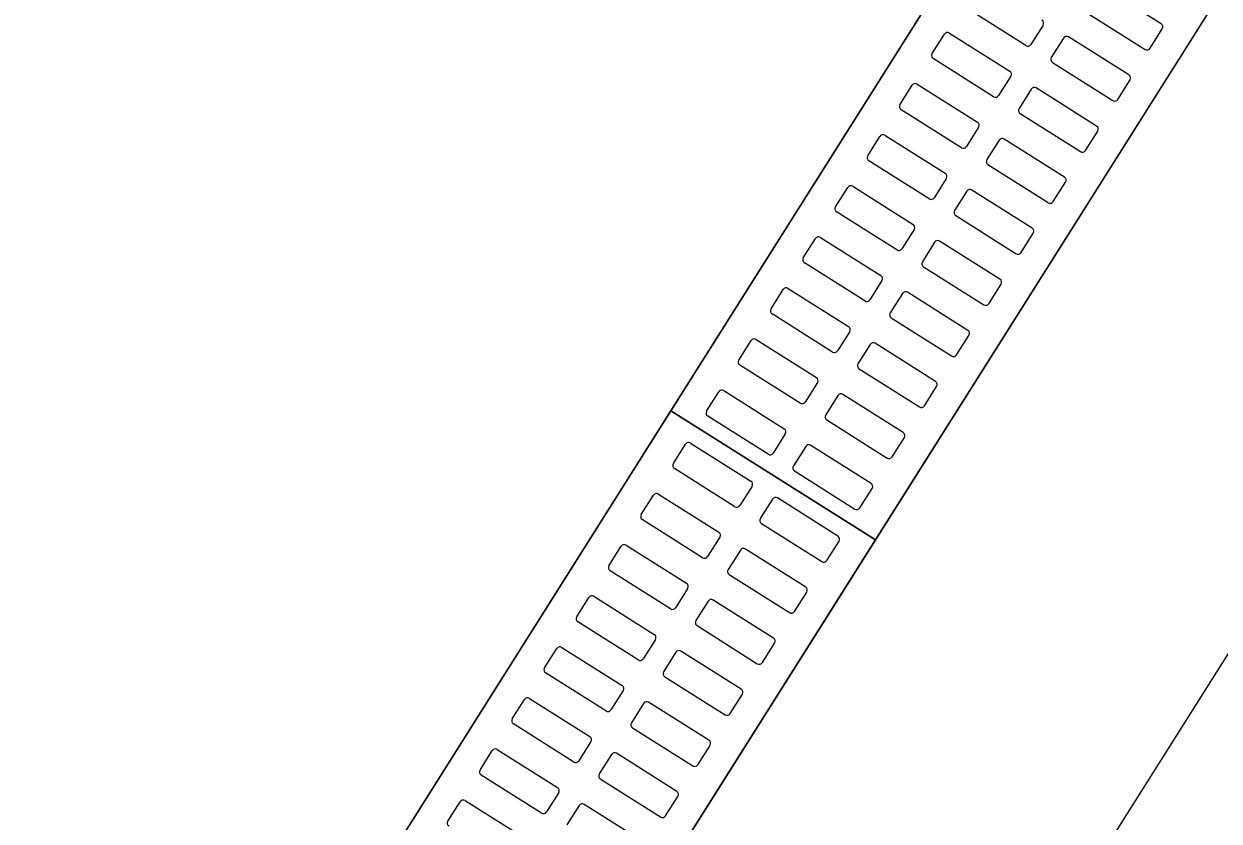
# Model space of a CAD drawing. Extents: x -746176 to -739709, y -1128407 to -1124482.
# Drawn here: x -743178.332 to -743177.343, y -1127098.918 to -1127098.259 of the extents above; entities that cross this region are included whole.
import ezdxf

# ---------------------------------------------------------------- set-up
doc = ezdxf.new("R2010")
doc.units = 0
for name, color, linetype in [('Vrstva 18', 7, 'Continuous'), ('Vrstva 48', 7, 'Continuous'), ('Vrstva 49', 7, 'Continuous')]:
    doc.layers.add(name, color=color, linetype=linetype)

msp = doc.modelspace()

# ---------------------------------------------------------------- linework, layer by layer
at = {"layer": 'Vrstva 18'}
msp.add_lwpolyline([(-743072.48683, -1126932.75141), (-743098.64715, -1126974.14558), (-743125.94024, -1127017.3839), (-743152.60397, -1127059.60823), (-743175.0227, -1127095.11565), (-743199.16326, -1127133.34585), (-743215.97103, -1127159.9412), (-743232.81804, -1127186.5147), (-743247.45627, -1127209.81134), (-743254.51998, -1127221.63887), (-743261.29895, -1127233.69143), (-743264.15528, -1127239.19506), (-743264.86199, -1127241.10829), (-743267.33675, -1127245.81597), (-743268.28895, -1127247.15851), (-743271.71065, -1127253.75036), (-743281.12175, -1127274.19629), (-743291.92324, -1127301.41959), (-743296.72407, -1127315.22214), (-743301.11609, -1127329.12783), (-743306.78676, -1127349.50594)], dxfattribs=at)
at = {"layer": 'Vrstva 48'}
for p, q in [((-743178.17628, -1127099.1798), (-743177.01631, -1127097.34233)), ((-743176.80184, -1127097.37725), (-743177.9618, -1127099.21472))]:
    msp.add_line(p, q, dxfattribs=at)
at = {"layer": 'Vrstva 49'}
for p, q in [((-743177.79662, -1127098.5784), (-743177.26281, -1127097.7328)), ((-743178.33044, -1127099.424), (-743177.79662, -1127098.5784)), ((-743177.79662, -1127098.5784), (-743177.6275, -1127098.68517))]:
    msp.add_line(p, q, dxfattribs=at)
for points in [[(-743177.6275, -1127098.68517), (-743177.09369, -1127097.83957), (-743177.26281, -1127097.7328), (-743177.79662, -1127098.5784)], [(-743178.16132, -1127099.53077), (-743177.6275, -1127098.68517), (-743177.79662, -1127098.5784), (-743178.33044, -1127099.424)]]:
    msp.add_lwpolyline(points, close=True, dxfattribs=at)
for points in [[(-743177.3913, -1127098.25855), (-743177.44119, -1127098.22705)], [(-743177.50315, -1127098.2765), (-743177.55304, -1127098.24501)], [(-743177.45451, -1127098.24816), (-743177.40462, -1127098.27966)], [(-743177.58063, -1127098.28309), (-743177.57051, -1127098.26706)], [(-743177.56637, -1127098.26612), (-743177.51648, -1127098.29762)], [(-743177.48889, -1127098.25953), (-743177.49902, -1127098.27557)], [(-743177.40049, -1127098.27872), (-743177.39036, -1127098.26268)], [(-743177.47198, -1127098.27021), (-743177.4821, -1127098.28625)], [(-743177.41795, -1127098.30077), (-743177.46784, -1127098.26927)], [(-743177.52981, -1127098.31873), (-743177.5797, -1127098.28723)], [(-743177.48117, -1127098.29038), (-743177.43128, -1127098.32188)], [(-743177.51554, -1127098.30175), (-743177.52567, -1127098.31779)], [(-743177.42714, -1127098.32094), (-743177.41701, -1127098.30491)], [(-743177.60729, -1127098.32531), (-743177.59716, -1127098.30928)], [(-743177.59302, -1127098.30834), (-743177.54313, -1127098.33984)], [(-743177.49863, -1127098.31243), (-743177.50876, -1127098.32847)], [(-743177.4446, -1127098.34299), (-743177.49449, -1127098.31149)], [(-743177.55646, -1127098.36095), (-743177.60635, -1127098.32945)], [(-743177.50782, -1127098.33261), (-743177.45793, -1127098.3641)], [(-743177.5422, -1127098.34398), (-743177.55232, -1127098.36001)], [(-743177.63394, -1127098.36754), (-743177.62382, -1127098.3515)], [(-743177.61968, -1127098.35056), (-743177.56979, -1127098.38206)], [(-743177.52529, -1127098.35465), (-743177.53541, -1127098.37069)], [(-743177.47126, -1127098.38521), (-743177.52115, -1127098.35372)], [(-743177.45379, -1127098.36317), (-743177.44367, -1127098.34713)], [(-743177.58311, -1127098.40317), (-743177.63301, -1127098.37167)], [(-743177.53448, -1127098.37483), (-743177.48459, -1127098.40632)], [(-743177.56885, -1127098.3862), (-743177.57898, -1127098.40223)], [(-743177.66059, -1127098.40976), (-743177.65047, -1127098.39372)], [(-743177.64633, -1127098.39278), (-743177.59644, -1127098.42428)], [(-743177.49791, -1127098.42743), (-743177.5478, -1127098.39594)], [(-743177.48045, -1127098.40539), (-743177.47032, -1127098.38935)], [(-743177.55194, -1127098.39687), (-743177.56206, -1127098.41291)], [(-743177.60977, -1127098.44539), (-743177.65966, -1127098.4139)], [(-743177.56113, -1127098.41705), (-743177.51124, -1127098.44854)], [(-743177.67299, -1127098.43501), (-743177.6231, -1127098.4665)], [(-743177.59551, -1127098.42842), (-743177.60563, -1127098.44446)], [(-743177.5071, -1127098.44761), (-743177.49698, -1127098.43157)], [(-743177.68725, -1127098.45198), (-743177.67712, -1127098.43594)], [(-743177.57859, -1127098.43909), (-743177.58872, -1127098.45513)], [(-743177.52457, -1127098.46965), (-743177.57446, -1127098.43816)], [(-743177.63642, -1127098.48761), (-743177.68631, -1127098.45612)], [(-743177.58778, -1127098.45927), (-743177.53789, -1127098.49076)], [(-743177.62216, -1127098.47064), (-743177.63228, -1127098.48668)], [(-743177.53375, -1127098.48983), (-743177.52363, -1127098.47379)], [(-743177.7139, -1127098.4942), (-743177.70378, -1127098.47816)], [(-743177.69964, -1127098.47723), (-743177.64975, -1127098.50872)], [(-743177.60525, -1127098.48132), (-743177.61537, -1127098.49735)], [(-743177.55122, -1127098.51188), (-743177.60111, -1127098.48038)], [(-743177.66308, -1127098.52983), (-743177.71297, -1127098.49834)], [(-743177.61444, -1127098.50149), (-743177.56455, -1127098.53299)], [(-743177.64881, -1127098.51286), (-743177.65894, -1127098.5289)], [(-743177.74056, -1127098.53642), (-743177.73043, -1127098.52038)], [(-743177.72629, -1127098.51945), (-743177.6764, -1127098.55094)], [(-743177.6319, -1127098.52354), (-743177.64203, -1127098.53957)], [(-743177.57787, -1127098.5541), (-743177.62776, -1127098.5226)], [(-743177.56041, -1127098.53205), (-743177.55028, -1127098.51601)], [(-743177.68973, -1127098.57205), (-743177.73962, -1127098.54056)], [(-743177.64109, -1127098.54371), (-743177.5912, -1127098.57521)], [(-743177.76721, -1127098.57864), (-743177.75709, -1127098.56261)], [(-743177.75295, -1127098.56167), (-743177.70306, -1127098.59317)], [(-743177.67547, -1127098.55508), (-743177.68559, -1127098.57112)], [(-743177.58706, -1127098.57427), (-743177.57694, -1127098.55824)], [(-743177.65856, -1127098.56576), (-743177.66868, -1127098.5818)], [(-743177.60453, -1127098.59632), (-743177.65442, -1127098.56482)], [(-743177.71638, -1127098.61428), (-743177.76627, -1127098.58278)], [(-743177.66774, -1127098.58593), (-743177.61785, -1127098.61743)], [(-743177.70212, -1127098.5973), (-743177.71225, -1127098.61334)], [(-743177.61372, -1127098.61649), (-743177.60359, -1127098.60046)], [(-743177.7946, -1127098.62204), (-743177.78448, -1127098.606)], [(-743177.78034, -1127098.60506), (-743177.73045, -1127098.63656)], [(-743177.68521, -1127098.60798), (-743177.69533, -1127098.62402)], [(-743177.63118, -1127098.63854), (-743177.68107, -1127098.60704)], [(-743177.74378, -1127098.65767), (-743177.79367, -1127098.62617)], [(-743177.6944, -1127098.62816), (-743177.64451, -1127098.65965)], [(-743177.72951, -1127098.6407), (-743177.73964, -1127098.65673)], [(-743177.64037, -1127098.65872), (-743177.63025, -1127098.64268)], [(-743177.82126, -1127098.66426), (-743177.81113, -1127098.64822)], [(-743177.80699, -1127098.64728), (-743177.7571, -1127098.67878)], [(-743177.7126, -1127098.65137), (-743177.72273, -1127098.66741)], [(-743177.65857, -1127098.68193), (-743177.70846, -1127098.65044)], [(-743177.77043, -1127098.69989), (-743177.82032, -1127098.66839)], [(-743177.72179, -1127098.67155), (-743177.6719, -1127098.70304)], [(-743177.84791, -1127098.70648), (-743177.83779, -1127098.69044)], [(-743177.83365, -1127098.68951), (-743177.78376, -1127098.721)], [(-743177.75617, -1127098.68292), (-743177.76629, -1127098.69895)], [(-743177.66776, -1127098.70211), (-743177.65764, -1127098.68607)], [(-743177.73926, -1127098.69359), (-743177.74938, -1127098.70963)], [(-743177.68523, -1127098.72415), (-743177.73512, -1127098.69266)], [(-743177.79708, -1127098.74211), (-743177.84698, -1127098.71062)], [(-743177.74845, -1127098.71377), (-743177.69855, -1127098.74526)], [(-743177.8603, -1127098.73173), (-743177.81041, -1127098.76322)], [(-743177.78282, -1127098.72514), (-743177.79295, -1127098.74118)], [(-743177.69442, -1127098.74433), (-743177.68429, -1127098.72829)], [(-743177.87456, -1127098.7487), (-743177.86444, -1127098.73266)], [(-743177.76591, -1127098.73582), (-743177.77603, -1127098.75185)], [(-743177.71188, -1127098.76638), (-743177.76177, -1127098.73488)], [(-743177.82374, -1127098.78433), (-743177.87363, -1127098.75284)], [(-743177.7751, -1127098.75599), (-743177.72521, -1127098.78749)], [(-743177.80948, -1127098.76736), (-743177.8196, -1127098.7834)], [(-743177.72107, -1127098.78655), (-743177.71095, -1127098.77051)], [(-743177.90122, -1127098.79092), (-743177.89109, -1127098.77488)], [(-743177.88696, -1127098.77395), (-743177.83707, -1127098.80544)], [(-743177.79256, -1127098.77804), (-743177.80269, -1127098.79407)], [(-743177.73854, -1127098.8086), (-743177.78843, -1127098.7771)], [(-743177.85039, -1127098.82655), (-743177.90028, -1127098.79506)], [(-743177.80175, -1127098.79821), (-743177.75186, -1127098.82971)], [(-743177.83613, -1127098.80958), (-743177.84625, -1127098.82562)], [(-743177.92787, -1127098.83314), (-743177.91775, -1127098.81711)], [(-743177.91361, -1127098.81617), (-743177.86372, -1127098.84767)], [(-743177.81922, -1127098.82026), (-743177.82934, -1127098.8363)], [(-743177.76519, -1127098.85082), (-743177.81508, -1127098.81932)], [(-743177.74772, -1127098.82877), (-743177.7376, -1127098.81273)], [(-743177.87705, -1127098.86878), (-743177.92694, -1127098.83728)], [(-743177.82841, -1127098.84043), (-743177.77852, -1127098.87193)], [(-743177.95453, -1127098.87536), (-743177.9444, -1127098.85933)], [(-743177.94026, -1127098.85839), (-743177.89037, -1127098.88989)], [(-743177.86278, -1127098.8518), (-743177.87291, -1127098.86784)], [(-743177.77438, -1127098.87099), (-743177.76425, -1127098.85496)], [(-743177.84587, -1127098.86248), (-743177.856, -1127098.87852)], [(-743177.79184, -1127098.89304), (-743177.84173, -1127098.86154)], [(-743177.9037, -1127098.911), (-743177.95359, -1127098.8795)], [(-743177.85506, -1127098.88266), (-743177.80517, -1127098.91415)], [(-743177.88944, -1127098.89402), (-743177.89956, -1127098.91006)], [(-743177.80103, -1127098.91321), (-743177.79091, -1127098.89718)], [(-743177.98118, -1127098.91759), (-743177.97106, -1127098.90155)], [(-743177.96692, -1127098.90061), (-743177.91703, -1127098.93211)], [(-743177.87253, -1127098.9047), (-743177.88265, -1127098.92074)], [(-743177.8185, -1127098.93526), (-743177.86839, -1127098.90377)]]:
    msp.add_lwpolyline(points, dxfattribs=at)
for centre, start, end in [((-743177.49143, -1127098.25793), 327.73632, 57.73632), ((-743177.56797, -1127098.26866), 57.73632, 147.73632), ((-743177.3929, -1127098.26108), 327.73632, 57.73632), ((-743177.50155, -1127098.27397), 237.73632, 327.73632), ((-743177.46944, -1127098.27181), 57.73632, 147.73632), ((-743177.5781, -1127098.28469), 147.73632, 237.73632), ((-743177.47957, -1127098.28785), 147.73632, 237.73632), ((-743177.40302, -1127098.27712), 237.73632, 327.73632), ((-743177.51808, -1127098.30015), 327.73632, 57.73632), ((-743177.41955, -1127098.3033), 327.73632, 57.73632), ((-743177.59463, -1127098.31088), 57.73632, 147.73632), ((-743177.4961, -1127098.31403), 57.73632, 147.73632), ((-743177.60475, -1127098.32692), 147.73632, 237.73632), ((-743177.52821, -1127098.31619), 237.73632, 327.73632), ((-743177.42968, -1127098.31934), 237.73632, 327.73632), ((-743177.50622, -1127098.33007), 147.73632, 237.73632), ((-743177.54474, -1127098.34237), 327.73632, 57.73632), ((-743177.44621, -1127098.34553), 327.73632, 57.73632), ((-743177.62128, -1127098.3531), 57.73632, 147.73632), ((-743177.52275, -1127098.35625), 57.73632, 147.73632), ((-743177.55486, -1127098.35841), 237.73632, 327.73632), ((-743177.45633, -1127098.36156), 237.73632, 327.73632), ((-743177.6314, -1127098.36914), 147.73632, 237.73632), ((-743177.53287, -1127098.37229), 147.73632, 237.73632), ((-743177.57139, -1127098.3846), 327.73632, 57.73632), ((-743177.47286, -1127098.38775), 327.73632, 57.73632), ((-743177.64793, -1127098.39532), 57.73632, 147.73632), ((-743177.5494, -1127098.39847), 57.73632, 147.73632), ((-743177.58151, -1127098.40063), 237.73632, 327.73632), ((-743177.48298, -1127098.40379), 237.73632, 327.73632), ((-743177.65806, -1127098.41136), 147.73632, 237.73632), ((-743177.55953, -1127098.41451), 147.73632, 237.73632), ((-743177.59804, -1127098.42682), 327.73632, 57.73632), ((-743177.67459, -1127098.43754), 57.73632, 147.73632), ((-743177.49951, -1127098.42997), 327.73632, 57.73632), ((-743177.60817, -1127098.44285), 237.73632, 327.73632), ((-743177.57606, -1127098.4407), 57.73632, 147.73632), ((-743177.68471, -1127098.45358), 147.73632, 237.73632), ((-743177.58618, -1127098.45673), 147.73632, 237.73632), ((-743177.50964, -1127098.44601), 237.73632, 327.73632), ((-743177.6247, -1127098.46904), 327.73632, 57.73632), ((-743177.52617, -1127098.47219), 327.73632, 57.73632), ((-743177.70124, -1127098.47976), 57.73632, 147.73632), ((-743177.60271, -1127098.48292), 57.73632, 147.73632), ((-743177.71137, -1127098.4958), 147.73632, 237.73632), ((-743177.63482, -1127098.48508), 237.73632, 327.73632), ((-743177.53629, -1127098.48823), 237.73632, 327.73632), ((-743177.61284, -1127098.49895), 147.73632, 237.73632), ((-743177.65135, -1127098.51126), 327.73632, 57.73632), ((-743177.55282, -1127098.51441), 327.73632, 57.73632), ((-743177.7279, -1127098.52199), 57.73632, 147.73632), ((-743177.62937, -1127098.52514), 57.73632, 147.73632), ((-743177.66148, -1127098.5273), 237.73632, 327.73632), ((-743177.56295, -1127098.53045), 237.73632, 327.73632), ((-743177.73802, -1127098.53802), 147.73632, 237.73632), ((-743177.63949, -1127098.54118), 147.73632, 237.73632), ((-743177.678, -1127098.55348), 327.73632, 57.73632), ((-743177.57948, -1127098.55663), 327.73632, 57.73632), ((-743177.75455, -1127098.56421), 57.73632, 147.73632), ((-743177.68813, -1127098.56952), 237.73632, 327.73632), ((-743177.65602, -1127098.56736), 57.73632, 147.73632), ((-743177.76467, -1127098.58024), 147.73632, 237.73632), ((-743177.66614, -1127098.5834), 147.73632, 237.73632), ((-743177.5896, -1127098.57267), 237.73632, 327.73632), ((-743177.70466, -1127098.5957), 327.73632, 57.73632), ((-743177.60613, -1127098.59886), 327.73632, 57.73632), ((-743177.78194, -1127098.6076), 57.73632, 147.73632), ((-743177.71478, -1127098.61174), 237.73632, 327.73632), ((-743177.68267, -1127098.60958), 57.73632, 147.73632), ((-743177.79207, -1127098.62364), 147.73632, 237.73632), ((-743177.61625, -1127098.61489), 237.73632, 327.73632), ((-743177.6928, -1127098.62562), 147.73632, 237.73632), ((-743177.73205, -1127098.63909), 327.73632, 57.73632), ((-743177.63278, -1127098.64108), 327.73632, 57.73632), ((-743177.8086, -1127098.64982), 57.73632, 147.73632), ((-743177.71007, -1127098.65297), 57.73632, 147.73632), ((-743177.74218, -1127098.65513), 237.73632, 327.73632), ((-743177.64291, -1127098.65711), 237.73632, 327.73632), ((-743177.81872, -1127098.66586), 147.73632, 237.73632), ((-743177.72019, -1127098.66901), 147.73632, 237.73632), ((-743177.75871, -1127098.68132), 327.73632, 57.73632), ((-743177.66018, -1127098.68447), 327.73632, 57.73632), ((-743177.83525, -1127098.69204), 57.73632, 147.73632), ((-743177.73672, -1127098.6952), 57.73632, 147.73632), ((-743177.76883, -1127098.69735), 237.73632, 327.73632), ((-743177.6703, -1127098.70051), 237.73632, 327.73632), ((-743177.84537, -1127098.70808), 147.73632, 237.73632), ((-743177.74684, -1127098.71123), 147.73632, 237.73632), ((-743177.78536, -1127098.72354), 327.73632, 57.73632), ((-743177.8619, -1127098.73426), 57.73632, 147.73632), ((-743177.68683, -1127098.72669), 327.73632, 57.73632), ((-743177.79548, -1127098.73957), 237.73632, 327.73632), ((-743177.76337, -1127098.73742), 57.73632, 147.73632), ((-743177.87203, -1127098.7503), 147.73632, 237.73632), ((-743177.7735, -1127098.75345), 147.73632, 237.73632), ((-743177.69695, -1127098.74273), 237.73632, 327.73632), ((-743177.81201, -1127098.76576), 327.73632, 57.73632), ((-743177.71348, -1127098.76891), 327.73632, 57.73632), ((-743177.88856, -1127098.77649), 57.73632, 147.73632), ((-743177.79003, -1127098.77964), 57.73632, 147.73632), ((-743177.89868, -1127098.79252), 147.73632, 237.73632), ((-743177.82214, -1127098.7818), 237.73632, 327.73632), ((-743177.72361, -1127098.78495), 237.73632, 327.73632), ((-743177.80015, -1127098.79568), 147.73632, 237.73632), ((-743177.83867, -1127098.80798), 327.73632, 57.73632), ((-743177.74014, -1127098.81113), 327.73632, 57.73632), ((-743177.91521, -1127098.81871), 57.73632, 147.73632), ((-743177.81668, -1127098.82186), 57.73632, 147.73632), ((-743177.84879, -1127098.82402), 237.73632, 327.73632), ((-743177.75026, -1127098.82717), 237.73632, 327.73632), ((-743177.92534, -1127098.83474), 147.73632, 237.73632), ((-743177.82681, -1127098.8379), 147.73632, 237.73632), ((-743177.86532, -1127098.8502), 327.73632, 57.73632), ((-743177.94187, -1127098.86093), 57.73632, 147.73632), ((-743177.76679, -1127098.85335), 327.73632, 57.73632), ((-743177.87545, -1127098.86624), 237.73632, 327.73632), ((-743177.84334, -1127098.86408), 57.73632, 147.73632), ((-743177.95199, -1127098.87697), 147.73632, 237.73632), ((-743177.85346, -1127098.88012), 147.73632, 237.73632), ((-743177.77692, -1127098.86939), 237.73632, 327.73632), ((-743177.89197, -1127098.89242), 327.73632, 57.73632), ((-743177.96852, -1127098.90315), 57.73632, 147.73632), ((-743177.79344, -1127098.89558), 327.73632, 57.73632), ((-743177.9021, -1127098.90846), 237.73632, 327.73632), ((-743177.86999, -1127098.9063), 57.73632, 147.73632), ((-743177.97864, -1127098.91919), 147.73632, 237.73632), ((-743177.80357, -1127098.91161), 237.73632, 327.73632)]:
    msp.add_arc(centre, 0.003, start, end, dxfattribs=at)

doc.saveas('drawing.dxf')
